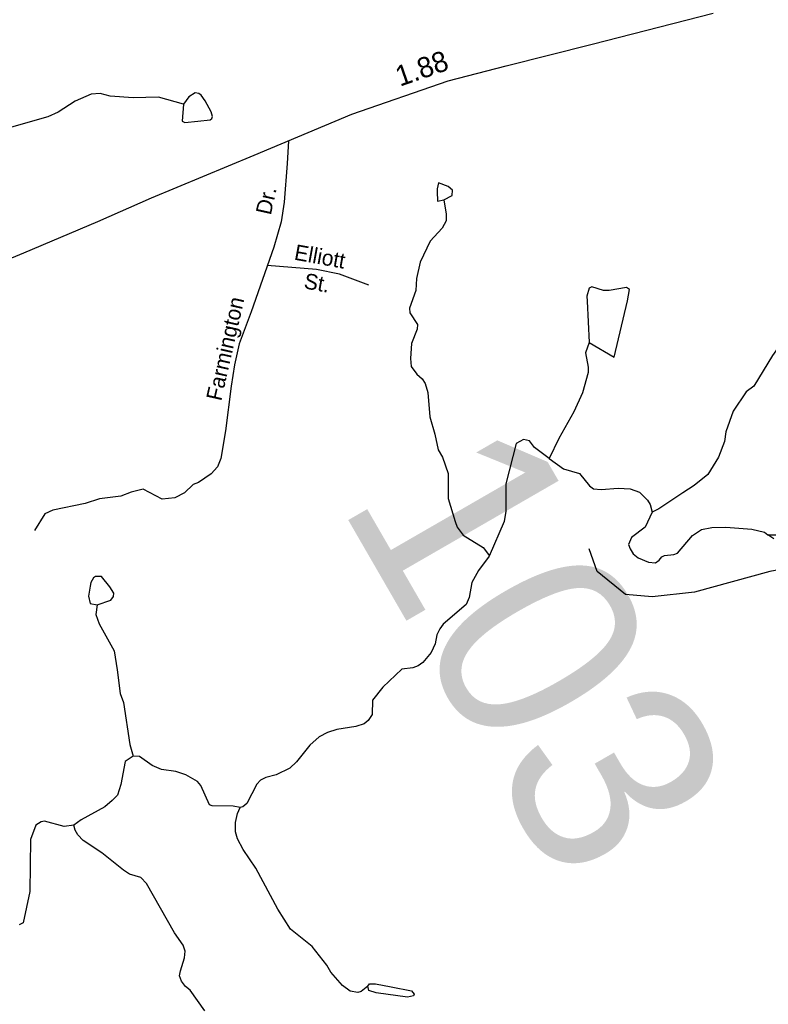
# Model space of a CAD drawing. Extents: x 2056842 to 2160602, y 826753 to 1016856.
# Drawn here: x 2091249 to 2095813, y 929883 to 935892 of the extents above; entities that cross this region are included whole.
import ezdxf

# ---------------------------------------------------------------- set-up
doc = ezdxf.new("R2010")
doc.units = 0
for name, color, linetype in [('Exist Hydrographic Creek Single Shore', 7, 'Continuous'), ('Exist Hydrographic Misc Water Feature', 7, 'Continuous'), ('Exist Hydrographic Pond Under 1500 Sq Ft', 7, 'Continuous'), ('Exist Road Non-System Type 51', 7, 'Continuous'), ('Exist Road Non-System Type 51 Label', 7, 'Continuous'), ('Exist Road Primary US Attributed', 7, 'Continuous'), ('Exist Road Primary US Mileage Hundredths English Label', 7, 'Continuous'), ('Exist Road Secondary Structure Standard Bridge Number Label', 7, 'Continuous')]:
    doc.layers.add(name, color=color, linetype=linetype)

msp = doc.modelspace()

# ---------------------------------------------------------------- linework, layer by layer
at = {"layer": 'Exist Hydrographic Creek Single Shore'}
for points in [[(2092247.7, 935376.8), (2092095.6, 935418.2), (2091939.7, 935413.8), (2091799.9, 935425.4), (2091739.6, 935441.1), (2091683.6, 935436.9), (2091587.8, 935394.6), (2091484.1, 935326.3), (2091420.1, 935298.1), (2091142.5, 935219.3), (2091050.4, 935223), (2091010.4, 935234.9), (2090954.2, 935266.6), (2090926.3, 935270.5), (2090898.3, 935264.5)], [(2094476.1, 933213.6), (2094388, 933281.4), (2094356, 933321.1), (2094319.7, 933329.1), (2094275.9, 933305.1), (2094212.7, 933059), (2094213.2, 932892.9), (2094203.4, 932828.8), (2094112, 932618.4)], [(2094476.1, 933213.6), (2094564.4, 933150.1), (2094662.6, 933122.1), (2094722.7, 933046.4), (2094746.6, 933028.5), (2094794.8, 933024.6), (2094898.6, 933032.9), (2094970.7, 933029.1), (2095026.7, 933007.3), (2095076.9, 932959.7), (2095093.1, 932933.7), (2095105.2, 932885.6)], [(2095105.2, 932885.6), (2095061.3, 932793.6), (2094979.6, 932731.3), (2094959.7, 932689.1), (2094970, 932663.3), (2094988.1, 932631.4), (2095020.1, 932607.4), (2095082.2, 932581.5), (2095126.1, 932577.7), (2095148.1, 932594), (2095163.9, 932614), (2095179.8, 932621.8), (2095236.1, 932628.2), (2095259.9, 932636.3), (2095351.7, 932744.3), (2095405.6, 932780.6), (2095469.5, 932792.7), (2095553.5, 932795.2), (2095713.4, 932781.4), (2095789.5, 932763.7), (2095809.5, 932747.9)], [(2095809.5, 932747.9), (2095861.7, 932748.1), (2095939.4, 932732.4), (2095997.7, 932708.6), (2096138, 932606.9), (2096221.9, 932605.1), (2096333.8, 932667.5)], [(2094112, 932618.4), (2094046.2, 932530.5), (2094004.7, 932456.2), (2093989, 932366.3), (2093971, 932322.1), (2093831.4, 932203.6), (2093809.5, 932173.5), (2093791.6, 932137.5), (2093782, 932081.6), (2093757.9, 932029.5), (2093706.1, 931969.3), (2093678.1, 931949.2), (2093646.4, 931937), (2093578.3, 931928.9), (2093462.5, 931818.5), (2093398.8, 931738.4), (2093397.3, 931650.5), (2093373.3, 931614.2), (2093349.2, 931594.4), (2093297.4, 931578.1), (2093181.5, 931559.8), (2093125.7, 931541.6), (2093073.6, 931515.5), (2093017.8, 931465.1), (2092936.2, 931363.1), (2092896.4, 931322.9), (2092812.5, 931282.7), (2092748.5, 931266.3), (2092716.3, 931250.2), (2092694.5, 931226.4), (2092633, 931108.2), (2092609, 931088), (2092593.1, 931083.8)], [(2092593.1, 931083.8), (2092551, 931091.9), (2092423, 931093.5), (2092405.1, 931099.5), (2092352.5, 931219), (2092332.6, 931243.1), (2092262.6, 931282.9), (2092200.3, 931302.6), (2092112.3, 931316.5), (2092056.4, 931340.3), (2091980.1, 931394.1), (2091940.1, 931397.9)], [(2091579.3, 930976.8), (2091519.4, 930968.6), (2091399.3, 931000.3), (2091379.5, 930996.1), (2091347.3, 930976.1), (2091313.6, 930887.8), (2091310.7, 930571.9), (2091269.3, 930379.8), (2091245.4, 930367.9)]]:
    msp.add_lwpolyline(points, dxfattribs=at)
at = {"layer": 'Exist Hydrographic Misc Water Feature'}
msp.add_line((2094709.4, 934174.4), (2094720.2, 933922.5), dxfattribs=at)
for points in [[(2092379.8, 935397.2), (2092355.6, 935431), (2092341.6, 935441), (2092317.6, 935444.9), (2092279.7, 935420.8), (2092247.7, 935376.8)], [(2092247.7, 935376.8), (2092240.1, 935272.7), (2092256.1, 935264.8), (2092334.2, 935273)], [(2092334.2, 935273), (2092410.1, 935281.2), (2092419.9, 935289.3), (2092424, 935301.3), (2092415.8, 935329.2), (2092379.8, 935397.2)], [(2093835.4, 934791.7), (2093849.8, 934703.8), (2093847.9, 934663.8), (2093823.9, 934619.7), (2093752.2, 934539.4), (2093690.7, 934411.3), (2093667.1, 934311.2), (2093663.2, 934239.2), (2093625.7, 934131.1), (2093627.7, 934103.1), (2093673.8, 934031.3), (2093672, 934003.3), (2093638.4, 933915.1), (2093630.6, 933823.2), (2093634.7, 933775.1), (2093671, 933727.3), (2093703, 933699.4), (2093721, 933671.4), (2093737.2, 933615.5), (2093749.7, 933467.5), (2093780.1, 933361.6), (2093800.4, 933265.7), (2093826.4, 933221.8), (2093860.6, 933121.9), (2093861.1, 932969.9), (2093903.7, 932830.1), (2093915.8, 932794), (2093951.9, 932746.2), (2094074.1, 932670.6), (2094112.2, 932618.7)], [(2094955.4, 934175.3), (2094967.1, 934245.3), (2094949.1, 934257.3), (2094843, 934238.9), (2094807.2, 934238.8), (2094737.2, 934260.6), (2094721, 934252.6), (2094707.3, 934204.5), (2094709.4, 934174.4)], [(2094720.2, 933922.5), (2094872.4, 933833), (2094955.4, 934175.3)], [(2095995.8, 934024.5), (2095979.9, 934000.4), (2095904, 933934.2), (2095838.2, 933842), (2095725, 933655.7), (2095679, 933619.6), (2095599.5, 933503.3), (2095553.8, 933377.2), (2095546, 933317.2), (2095510.3, 933221), (2095444.5, 933116.9), (2095360.8, 933048.6), (2095290.9, 933004.4), (2095145.3, 932905.9), (2095105.3, 932885.9)], [(2094720.2, 933922.5), (2094698.5, 933858.5), (2094714.7, 933770.6), (2094714.7, 933738.5), (2094679.2, 933614.4), (2094627.5, 933498.3), (2094536.1, 933336), (2094476.4, 933213.9)], [(2095845.8, 932724.2), (2095809.7, 932748)], [(2091721.3, 932321.3), (2091713.5, 932261.2), (2091733.8, 932205.3), (2091824.3, 932039.6), (2091842.7, 931923.7), (2091861, 931779.7), (2091881.3, 931723.9), (2091920, 931468), (2091940.3, 931398)], [(2091940.1, 931397.9), (2091892.2, 931363.8), (2091864.6, 931223.6), (2091844.9, 931159.7), (2091813.1, 931125.5), (2091767, 931087.5), (2091623.3, 931009.1), (2091579.3, 930976.8)], [(2093370.6, 929992.6), (2093330.6, 929960.5), (2093310.7, 929954.4), (2093262.7, 929962.3), (2093216.6, 929998.1), (2093146.2, 930077.9), (2093122.2, 930121.9), (2093031.8, 930235.5), (2092899.4, 930341.1), (2092823.1, 930462.9), (2092688.4, 930714.4), (2092611.9, 930828.2), (2092575.8, 930892.1), (2092563.7, 930936), (2092565.3, 930992), (2092577.2, 931048), (2092593.2, 931084.1)], [(2092377.1, 929843.5), (2092288.7, 929969.2), (2092258.8, 929991.2), (2092234.6, 930023.1), (2092222.5, 930057), (2092228.2, 930087), (2092254.1, 930167.1), (2092258, 930207.1), (2092245.9, 930243.1), (2092191.5, 930318.9), (2092022.8, 930620.4), (2091986.5, 930656.3), (2091918.6, 930676), (2091882.5, 930701.9), (2091750.2, 930807.5), (2091635.8, 930883), (2091603.8, 930917), (2091587.6, 930945), (2091579.6, 930976.9)]]:
    msp.add_lwpolyline(points, dxfattribs=at)
at = {"layer": 'Exist Hydrographic Pond Under 1500 Sq Ft'}
for points in [[(2093860.9, 934873.6), (2093803, 934895.5), (2093793, 934859.3), (2093793, 934843.5)], [(2093835.3, 934791.4), (2093885.4, 934819.6), (2093887, 934851.7), (2093860.9, 934873.6)], [(2093793, 934843.5), (2093795.4, 934783.4), (2093835.3, 934791.4)], [(2091798.8, 932429.5), (2091746.6, 932493.3), (2091710.8, 932493), (2091698.9, 932485.1), (2091682.9, 932456.8), (2091678.8, 932434.9)], [(2091678.8, 932434.9), (2091669, 932372.8), (2091679.2, 932329), (2091721.1, 932321.2)], [(2091721.1, 932321.2), (2091805, 932349.3), (2091821.2, 932371.3), (2091822.9, 932391.3), (2091798.8, 932429.5)], [(2093370.4, 929992.4), (2093382.3, 930008.5), (2093418.3, 930008.4), (2093514.4, 929989.1)], [(2093612.5, 929925.3), (2093422.4, 929952.6), (2093376.5, 929966.3), (2093370.4, 929992.4)], [(2093514.4, 929989.1), (2093638.3, 929965.2), (2093654.6, 929945.5), (2093650.4, 929933.4), (2093612.5, 929925.3)]]:
    msp.add_lwpolyline(points, dxfattribs=at)
at = {"layer": 'Exist Road Non-System Type 51'}
for points in [[(2092888.4, 935153), (2092880.4, 935013.1), (2092861.2, 934777.9), (2092842, 934657.9), (2092797.6, 934503.8), (2092660, 934108.5), (2092586.6, 933912.5), (2092557.8, 933786.1), (2092538.7, 933656), (2092503.5, 933382.4), (2092474.7, 933212.8), (2092453.9, 933163.2), (2092415.6, 933119.9), (2092338.8, 933067.1), (2092306.8, 933054.3), (2092252.5, 933003.1), (2092194.9, 932972.7), (2092118.1, 932964.7), (2092001.4, 933025.5), (2091927.8, 933007.9), (2091864.7, 932984.4), (2091735.1, 932966.8), (2091648.8, 932939.6), (2091450.5, 932898), (2091402.5, 932875.6), (2091338.6, 932774.8)], [(2093376.8, 934270.9), (2093198.2, 934337.9), (2093057.9, 934366.6), (2092908, 934379.4), (2092758.5, 934391.5)], [(2096015.6, 932503.9), (2095948.6, 932523.5), (2095899.7, 932537.5), (2095822.9, 932523.5), (2095362.2, 932397.7), (2095103.9, 932369.8), (2094943.3, 932383.8), (2094768.8, 932523.5), (2094719.9, 932663.2)]]:
    msp.add_lwpolyline(points, dxfattribs=at)
at = {"layer": 'Exist Road Primary US Attributed'}
msp.add_lwpolyline([(2086615, 933065.8), (2086754.5, 933066.2), (2086968.8, 933067.8), (2087255.8, 933080.6), (2087527.7, 933087), (2087808.3, 933091), (2087982.6, 933108.6), (2088126.5, 933143.8), (2088244.8, 933182.3), (2088420.7, 933254.3), (2088845.3, 933439.1), (2089452.5, 933704.2), (2089891.6, 933889.3), (2090132.3, 933982.4), (2090679.4, 934221.5), (2091273.8, 934469), (2091725.5, 934661), (2092051.7, 934805), (2092677.7, 935064.9), (2093273.6, 935314.1), (2093861.1, 935518.5), (2094214.5, 935609.7), (2094739.8, 935742.3), (2095477.5, 935930.9)], dxfattribs=at)

# ---------------------------------------------------------------- texts
at = {"layer": 'Exist Road Non-System Type 51 Label'}
for s, rotation, p in [('Dr.', 77.40514, (2092779.3, 934695.1)), ('Elliott', 349.65849, (2092917.8, 934427.9)), ('St.', 349.65849, (2092976.7, 934252.8)), ('Farmington', 77.25627, (2092477, 933560.4))]:
    msp.add_text(s, height=95, rotation=rotation, dxfattribs=at).set_placement(p)
at = {"layer": 'Exist Road Primary US Mileage Hundredths English Label'}
msp.add_text('1.88', height=125, rotation=19.17962, dxfattribs=at).set_placement((2093566.8, 935482.3))
at = {"layer": 'Exist Road Secondary Structure Standard Bridge Number Label'}
msp.add_text('103', height=1230.31, rotation=300, dxfattribs=at).set_placement((2093189.2, 932946.4))

doc.saveas('drawing.dxf')
